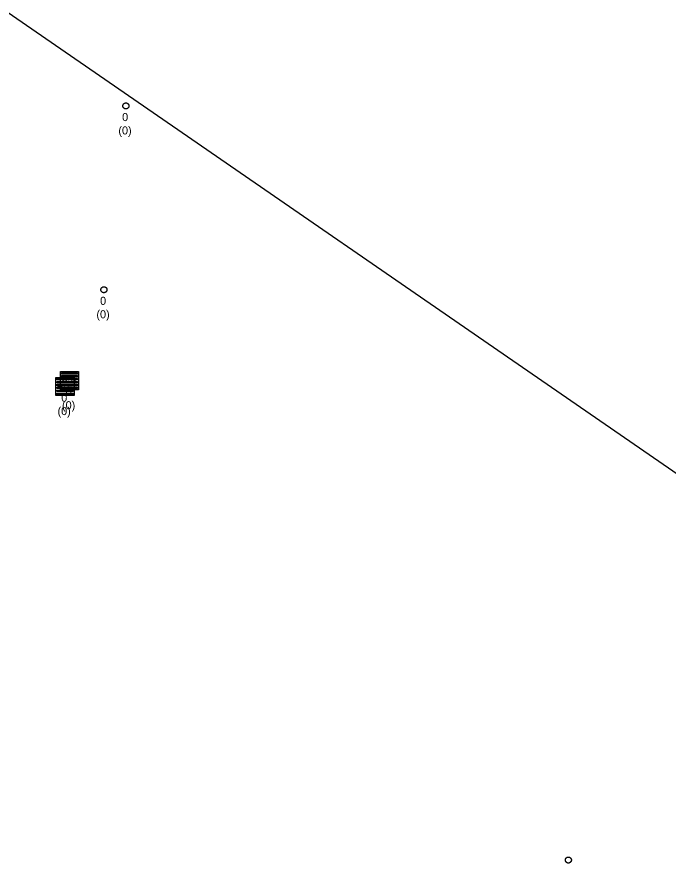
# Model space of a CAD drawing. Extents: x -606452 to -604459, y -1157823 to -1156972.
# Drawn here: x -604960.9 to -604906.9, y -1157267.3 to -1157197 of the extents above; entities that cross this region are included whole.
import ezdxf

# ---------------------------------------------------------------- set-up
doc = ezdxf.new("R2010")
doc.units = 0
for name, color, linetype in [('Pomocné_Zájmová území 2021', 7, 'Continuous'), ('Uliční vpusť', 7, 'Continuous'), ('Vstupní šachta stoky', 7, 'Continuous')]:
    doc.layers.add(name, color=color, linetype=linetype)

msp = doc.modelspace()

# ---------------------------------------------------------------- linework, layer by layer
at = {"layer": 'Pomocné_Zájmová území 2021'}
msp.add_lwpolyline([(-606389.784, -1157640.205), (-606452.34, -1157375.134), (-606287.996, -1157134.449), (-606089.723, -1156972.225), (-605785.42, -1157001.913), (-605228.77, -1157012.516), (-604682.722, -1157388.917), (-604597.9, -1157454.655), (-604591.538, -1157788.645), (-604619.105, -1157822.574), (-605421.742, -1157595.673), (-605822.53, -1157783.344)], close=True, dxfattribs=at)
at = {"layer": 'Uliční vpusť'}
for points in [[(-604957.25, -1157226.43), (-604955.75, -1157226.43), (-604955.75, -1157227.93), (-604957.25, -1157227.93)], [(-604957.62, -1157226.91), (-604956.12, -1157226.91), (-604956.12, -1157228.41), (-604957.62, -1157228.41)], [(-604957.53, -1157227), (-604956.21, -1157227), (-604956.21, -1157227.12), (-604957.53, -1157227.12)], [(-604957.16, -1157226.52), (-604955.84, -1157226.52), (-604955.84, -1157226.64), (-604957.16, -1157226.64)], [(-604957.16, -1157226.76), (-604955.84, -1157226.76), (-604955.84, -1157226.88), (-604957.16, -1157226.88)], [(-604957.16, -1157227), (-604955.84, -1157227), (-604955.84, -1157227.12), (-604957.16, -1157227.12)], [(-604957.53, -1157227.24), (-604956.21, -1157227.24), (-604956.21, -1157227.36), (-604957.53, -1157227.36)], [(-604957.53, -1157227.48), (-604956.21, -1157227.48), (-604956.21, -1157227.6), (-604957.53, -1157227.6)], [(-604957.53, -1157227.72), (-604956.21, -1157227.72), (-604956.21, -1157227.84), (-604957.53, -1157227.84)], [(-604957.16, -1157227.24), (-604955.84, -1157227.24), (-604955.84, -1157227.36), (-604957.16, -1157227.36)], [(-604957.16, -1157227.48), (-604955.84, -1157227.48), (-604955.84, -1157227.6), (-604957.16, -1157227.6)], [(-604957.16, -1157227.72), (-604955.84, -1157227.72), (-604955.84, -1157227.84), (-604957.16, -1157227.84)], [(-604957.53, -1157227.96), (-604956.21, -1157227.96), (-604956.21, -1157228.08), (-604957.53, -1157228.08)], [(-604957.53, -1157228.2), (-604956.21, -1157228.2), (-604956.21, -1157228.32), (-604957.53, -1157228.32)]]:
    msp.add_lwpolyline(points, close=True, dxfattribs=at)
at = {"layer": 'Vstupní šachta stoky'}
for p, q in [((-604951.843, -1157204.16), (-604951.83, -1157204.16)), ((-604953.663, -1157219.39), (-604953.65, -1157219.39)), ((-604915.193, -1157266.65), (-604915.18, -1157266.65))]:
    msp.add_line(p, q, dxfattribs=at)
for points in [[(-604951.83, -1157204.16), (-604951.817, -1157204.16), (-604951.804, -1157204.161), (-604951.791, -1157204.163), (-604951.778, -1157204.166), (-604951.765, -1157204.169), (-604951.752, -1157204.172), (-604951.74, -1157204.177), (-604951.728, -1157204.182), (-604951.716, -1157204.188), (-604951.704, -1157204.194), (-604951.693, -1157204.201), (-604951.682, -1157204.209), (-604951.672, -1157204.217), (-604951.662, -1157204.225), (-604951.652, -1157204.234), (-604951.643, -1157204.244), (-604951.635, -1157204.254), (-604951.627, -1157204.265), (-604951.619, -1157204.276), (-604951.612, -1157204.287), (-604951.606, -1157204.299), (-604951.601, -1157204.311), (-604951.596, -1157204.323), (-604951.591, -1157204.335), (-604951.588, -1157204.348), (-604951.585, -1157204.361), (-604951.583, -1157204.374), (-604951.581, -1157204.387), (-604951.58, -1157204.4), (-604951.58, -1157204.413), (-604951.581, -1157204.427), (-604951.582, -1157204.44), (-604951.584, -1157204.453), (-604951.586, -1157204.466), (-604951.59, -1157204.478), (-604951.593, -1157204.491), (-604951.598, -1157204.503), (-604951.603, -1157204.516), (-604951.609, -1157204.527), (-604951.616, -1157204.539), (-604951.623, -1157204.55), (-604951.63, -1157204.561), (-604951.639, -1157204.571), (-604951.647, -1157204.581), (-604951.657, -1157204.59), (-604951.667, -1157204.599), (-604951.677, -1157204.608), (-604951.687, -1157204.615), (-604951.698, -1157204.623), (-604951.71, -1157204.629), (-604951.722, -1157204.635), (-604951.734, -1157204.641), (-604951.746, -1157204.645), (-604951.758, -1157204.65), (-604951.771, -1157204.653), (-604951.784, -1157204.656), (-604951.797, -1157204.658), (-604951.81, -1157204.659), (-604951.823, -1157204.66), (-604951.837, -1157204.66), (-604951.85, -1157204.659), (-604951.863, -1157204.658), (-604951.876, -1157204.656), (-604951.889, -1157204.653), (-604951.902, -1157204.65), (-604951.914, -1157204.645), (-604951.926, -1157204.641), (-604951.938, -1157204.635), (-604951.95, -1157204.629), (-604951.962, -1157204.623), (-604951.973, -1157204.615), (-604951.983, -1157204.608), (-604951.993, -1157204.599), (-604952.003, -1157204.59), (-604952.013, -1157204.581), (-604952.021, -1157204.571), (-604952.03, -1157204.561), (-604952.037, -1157204.55), (-604952.044, -1157204.539), (-604952.051, -1157204.527), (-604952.057, -1157204.516), (-604952.062, -1157204.503), (-604952.067, -1157204.491), (-604952.07, -1157204.478), (-604952.074, -1157204.466), (-604952.076, -1157204.453), (-604952.078, -1157204.44), (-604952.079, -1157204.427), (-604952.08, -1157204.413), (-604952.08, -1157204.4), (-604952.079, -1157204.387), (-604952.077, -1157204.374), (-604952.075, -1157204.361), (-604952.072, -1157204.348), (-604952.069, -1157204.335), (-604952.064, -1157204.323), (-604952.059, -1157204.311), (-604952.054, -1157204.299), (-604952.048, -1157204.287), (-604952.041, -1157204.276)], [(-604952.041, -1157204.276), (-604952.033, -1157204.265), (-604952.025, -1157204.254), (-604952.017, -1157204.244), (-604952.008, -1157204.234), (-604951.998, -1157204.225), (-604951.988, -1157204.217), (-604951.978, -1157204.209), (-604951.967, -1157204.201), (-604951.956, -1157204.194), (-604951.944, -1157204.188), (-604951.932, -1157204.182), (-604951.92, -1157204.177), (-604951.908, -1157204.172), (-604951.895, -1157204.169), (-604951.882, -1157204.166), (-604951.869, -1157204.163), (-604951.856, -1157204.161), (-604951.843, -1157204.16)], [(-604953.65, -1157219.39), (-604953.637, -1157219.39), (-604953.624, -1157219.391), (-604953.611, -1157219.393), (-604953.598, -1157219.396), (-604953.585, -1157219.399), (-604953.572, -1157219.402), (-604953.56, -1157219.407), (-604953.548, -1157219.412), (-604953.536, -1157219.418), (-604953.524, -1157219.424), (-604953.513, -1157219.431), (-604953.502, -1157219.439), (-604953.492, -1157219.447), (-604953.482, -1157219.455), (-604953.472, -1157219.464), (-604953.463, -1157219.474), (-604953.455, -1157219.484), (-604953.447, -1157219.495), (-604953.439, -1157219.506), (-604953.432, -1157219.517), (-604953.426, -1157219.529), (-604953.421, -1157219.541), (-604953.416, -1157219.553), (-604953.411, -1157219.565), (-604953.408, -1157219.578), (-604953.405, -1157219.591), (-604953.403, -1157219.604), (-604953.401, -1157219.617), (-604953.4, -1157219.63), (-604953.4, -1157219.643), (-604953.401, -1157219.657), (-604953.402, -1157219.67), (-604953.404, -1157219.683), (-604953.406, -1157219.696), (-604953.41, -1157219.708), (-604953.413, -1157219.721), (-604953.418, -1157219.733), (-604953.423, -1157219.746), (-604953.429, -1157219.757), (-604953.436, -1157219.769), (-604953.443, -1157219.78), (-604953.45, -1157219.791), (-604953.459, -1157219.801), (-604953.467, -1157219.811), (-604953.477, -1157219.82), (-604953.487, -1157219.829), (-604953.497, -1157219.838), (-604953.507, -1157219.845), (-604953.518, -1157219.853), (-604953.53, -1157219.859), (-604953.542, -1157219.865), (-604953.554, -1157219.871), (-604953.566, -1157219.875), (-604953.578, -1157219.88), (-604953.591, -1157219.883), (-604953.604, -1157219.886), (-604953.617, -1157219.888), (-604953.63, -1157219.889), (-604953.643, -1157219.89), (-604953.657, -1157219.89), (-604953.67, -1157219.889), (-604953.683, -1157219.888), (-604953.696, -1157219.886), (-604953.709, -1157219.883), (-604953.722, -1157219.88), (-604953.734, -1157219.875), (-604953.746, -1157219.871), (-604953.758, -1157219.865), (-604953.77, -1157219.859), (-604953.782, -1157219.853), (-604953.793, -1157219.845), (-604953.803, -1157219.838), (-604953.813, -1157219.829), (-604953.823, -1157219.82), (-604953.833, -1157219.811), (-604953.841, -1157219.801), (-604953.85, -1157219.791), (-604953.857, -1157219.78), (-604953.864, -1157219.769), (-604953.871, -1157219.757), (-604953.877, -1157219.746), (-604953.882, -1157219.733), (-604953.887, -1157219.721), (-604953.89, -1157219.708), (-604953.894, -1157219.696), (-604953.896, -1157219.683), (-604953.898, -1157219.67), (-604953.899, -1157219.657), (-604953.9, -1157219.643), (-604953.9, -1157219.63), (-604953.899, -1157219.617), (-604953.897, -1157219.604), (-604953.895, -1157219.591), (-604953.892, -1157219.578), (-604953.889, -1157219.565), (-604953.884, -1157219.553), (-604953.879, -1157219.541), (-604953.874, -1157219.529), (-604953.868, -1157219.517), (-604953.861, -1157219.506)], [(-604953.861, -1157219.506), (-604953.853, -1157219.495), (-604953.845, -1157219.484), (-604953.837, -1157219.474), (-604953.828, -1157219.464), (-604953.818, -1157219.455), (-604953.808, -1157219.447), (-604953.798, -1157219.439), (-604953.787, -1157219.431), (-604953.776, -1157219.424), (-604953.764, -1157219.418), (-604953.752, -1157219.412), (-604953.74, -1157219.407), (-604953.728, -1157219.402), (-604953.715, -1157219.399), (-604953.702, -1157219.396), (-604953.689, -1157219.393), (-604953.676, -1157219.391), (-604953.663, -1157219.39)], [(-604915.18, -1157266.65), (-604915.167, -1157266.65), (-604915.154, -1157266.651), (-604915.141, -1157266.653), (-604915.128, -1157266.656), (-604915.115, -1157266.659), (-604915.102, -1157266.662), (-604915.09, -1157266.667), (-604915.078, -1157266.672), (-604915.066, -1157266.678), (-604915.054, -1157266.684), (-604915.043, -1157266.691), (-604915.032, -1157266.699), (-604915.022, -1157266.707), (-604915.012, -1157266.715), (-604915.002, -1157266.724), (-604914.993, -1157266.734), (-604914.985, -1157266.744), (-604914.977, -1157266.755), (-604914.969, -1157266.766), (-604914.962, -1157266.777), (-604914.956, -1157266.789), (-604914.951, -1157266.801), (-604914.946, -1157266.813), (-604914.941, -1157266.825), (-604914.938, -1157266.838), (-604914.935, -1157266.851), (-604914.933, -1157266.864), (-604914.931, -1157266.877), (-604914.93, -1157266.89), (-604914.93, -1157266.903), (-604914.931, -1157266.917), (-604914.932, -1157266.93), (-604914.934, -1157266.943), (-604914.936, -1157266.956), (-604914.94, -1157266.968), (-604914.943, -1157266.981), (-604914.948, -1157266.993), (-604914.953, -1157267.006), (-604914.959, -1157267.017), (-604914.966, -1157267.029), (-604914.973, -1157267.04), (-604914.98, -1157267.051), (-604914.989, -1157267.061), (-604914.997, -1157267.071), (-604915.007, -1157267.08), (-604915.017, -1157267.089), (-604915.027, -1157267.098), (-604915.037, -1157267.105), (-604915.048, -1157267.113), (-604915.06, -1157267.119), (-604915.072, -1157267.125), (-604915.084, -1157267.131), (-604915.096, -1157267.135), (-604915.108, -1157267.14), (-604915.121, -1157267.143), (-604915.134, -1157267.146), (-604915.147, -1157267.148), (-604915.16, -1157267.149), (-604915.173, -1157267.15), (-604915.187, -1157267.15), (-604915.2, -1157267.149), (-604915.213, -1157267.148), (-604915.226, -1157267.146), (-604915.239, -1157267.143), (-604915.252, -1157267.14), (-604915.264, -1157267.135), (-604915.276, -1157267.131), (-604915.288, -1157267.125), (-604915.3, -1157267.119), (-604915.312, -1157267.113), (-604915.323, -1157267.105), (-604915.333, -1157267.098), (-604915.343, -1157267.089), (-604915.353, -1157267.08), (-604915.363, -1157267.071), (-604915.371, -1157267.061), (-604915.38, -1157267.051), (-604915.387, -1157267.04), (-604915.394, -1157267.029), (-604915.401, -1157267.017), (-604915.407, -1157267.006), (-604915.412, -1157266.993), (-604915.417, -1157266.981), (-604915.42, -1157266.968), (-604915.424, -1157266.956), (-604915.426, -1157266.943), (-604915.428, -1157266.93), (-604915.429, -1157266.917), (-604915.43, -1157266.903), (-604915.43, -1157266.89), (-604915.429, -1157266.877), (-604915.427, -1157266.864), (-604915.425, -1157266.851), (-604915.422, -1157266.838), (-604915.419, -1157266.825), (-604915.414, -1157266.813), (-604915.409, -1157266.801), (-604915.404, -1157266.789), (-604915.398, -1157266.777), (-604915.391, -1157266.766)], [(-604915.391, -1157266.766), (-604915.383, -1157266.755), (-604915.375, -1157266.744), (-604915.367, -1157266.734), (-604915.358, -1157266.724), (-604915.348, -1157266.715), (-604915.338, -1157266.707), (-604915.328, -1157266.699), (-604915.317, -1157266.691), (-604915.306, -1157266.684), (-604915.294, -1157266.678), (-604915.282, -1157266.672), (-604915.27, -1157266.667), (-604915.258, -1157266.662), (-604915.245, -1157266.659), (-604915.232, -1157266.656), (-604915.219, -1157266.653), (-604915.206, -1157266.651), (-604915.193, -1157266.65)]]:
    msp.add_lwpolyline(points, dxfattribs=at)

# ---------------------------------------------------------------- texts
at = {"layer": 'Uliční vpusť'}
for p in [(-604957.156, -1157227.331), (-604957.526, -1157227.811)]:
    msp.add_text('BKOM', height=0.3, rotation=359.99999, dxfattribs=at).set_placement(p)
for s, height, p in [('0', 0.671, (-604956.816, -1157228.438)), ('0', 0.671, (-604957.186, -1157228.918)), ('(0)', 0.6708, (-604957.122, -1157229.549)), ('(0)', 0.6708, (-604957.492, -1157230.029))]:
    msp.add_text(s, height=height, dxfattribs=at).set_placement(p)
at = {"layer": 'Vstupní šachta stoky'}
for s, height, p in [('0', 0.671, (-604952.146, -1157205.668)), ('(0)', 0.6708, (-604952.452, -1157206.779)), ('0', 0.671, (-604953.966, -1157220.898)), ('(0)', 0.6708, (-604954.272, -1157222.009))]:
    msp.add_text(s, height=height, dxfattribs=at).set_placement(p)

doc.saveas('drawing.dxf')
